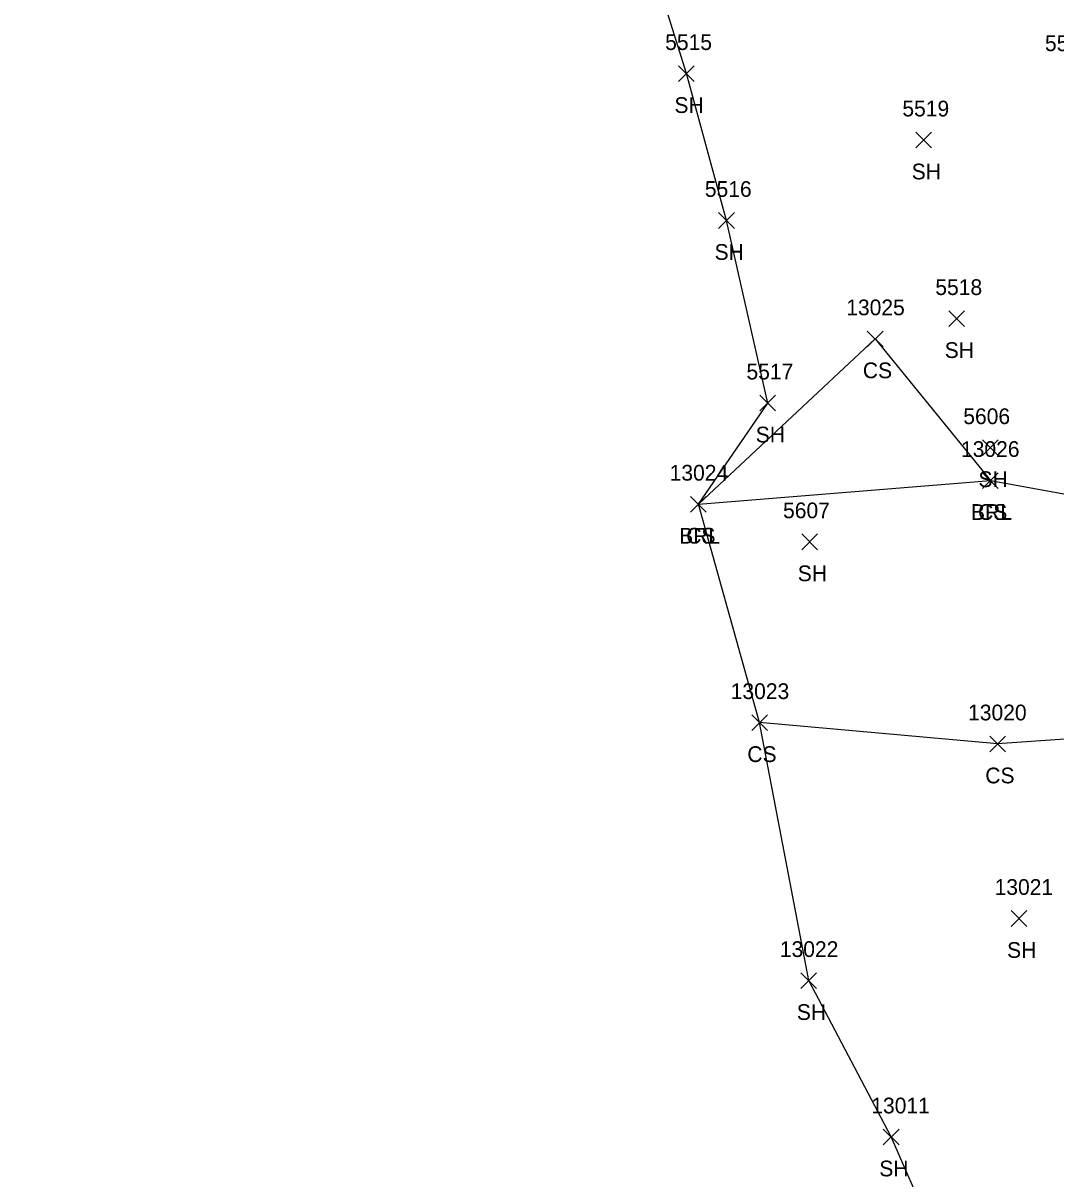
# Model space of a CAD drawing. Extents: x 1439173 to 1457902, y 641926 to 659889.
# Drawn here: x 1447071.9 to 1447203.2, y 650806 to 650952.9 of the extents above; entities that cross this region are included whole.
import ezdxf

# ---------------------------------------------------------------- set-up
doc = ezdxf.new("R2010")
doc.units = 0
for name, color, linetype in [('L_A', 7, 'Continuous'), ('L_I', 7, 'Continuous'), ('L_TIC', 7, 'Continuous'), ('LABL', 7, 'Continuous'), ('LELB', 7, 'Continuous'), ('LSOGP', 7, 'Continuous')]:
    doc.layers.add(name, color=color, linetype=linetype)

msp = doc.modelspace()

# ---------------------------------------------------------------- linework, layer by layer
at = {"layer": 'L_TIC'}
for points in [[(1447155.2, 650945.45), (1447157.2, 650947.45)], [(1447157.2, 650945.45), (1447155.2, 650947.45)], [(1447185.35, 650937.01), (1447187.35, 650939.01)], [(1447187.35, 650937.01), (1447185.35, 650939.01)], [(1447160.3, 650926.79), (1447162.3, 650928.79)], [(1447162.3, 650926.79), (1447160.3, 650928.79)], [(1447189.54, 650914.32), (1447191.54, 650916.32)], [(1447191.54, 650914.32), (1447189.54, 650916.32)], [(1447179.19, 650911.75), (1447181.19, 650913.75)], [(1447181.19, 650911.75), (1447179.19, 650913.75)], [(1447165.54, 650903.59), (1447167.54, 650905.59)], [(1447167.54, 650903.59), (1447165.54, 650905.59)], [(1447193.83, 650897.92), (1447195.83, 650899.92)], [(1447195.83, 650897.92), (1447193.83, 650899.92)], [(1447193.83, 650893.75), (1447195.83, 650895.75)], [(1447195.83, 650893.75), (1447193.83, 650895.75)], [(1447193.83, 650893.75), (1447195.83, 650895.75)], [(1447195.83, 650893.75), (1447193.83, 650895.75)], [(1447156.74, 650890.74), (1447158.74, 650892.74)], [(1447158.74, 650890.74), (1447156.74, 650892.74)], [(1447156.74, 650890.74), (1447158.74, 650892.74)], [(1447158.74, 650890.74), (1447156.74, 650892.74)], [(1447170.87, 650885.96), (1447172.87, 650887.96)], [(1447172.87, 650885.96), (1447170.87, 650887.96)], [(1447164.51, 650862.99), (1447166.51, 650864.99)], [(1447166.51, 650862.99), (1447164.51, 650864.99)], [(1447194.75, 650860.28), (1447196.75, 650862.28)], [(1447196.75, 650860.28), (1447194.75, 650862.28)], [(1447197.47, 650838.11), (1447199.47, 650840.11)], [(1447199.47, 650838.11), (1447197.47, 650840.11)], [(1447170.75, 650830.22), (1447172.75, 650832.22)], [(1447172.75, 650830.22), (1447170.75, 650832.22)], [(1447181.23, 650810.35), (1447183.23, 650812.35)], [(1447183.23, 650810.35), (1447181.23, 650812.35)]]:
    msp.add_lwpolyline(points, dxfattribs=at)
at = {"layer": 'LABL'}
msp.add_lwpolyline([(1447157.74, 650891.74), (1447194.83, 650894.75), (1447213.27, 650891.42), (1447228.54, 650885.42), (1447245.38, 650882.89), (1447250.68, 650883.67)], dxfattribs=at)
at = {"layer": 'LELB'}
for points in [[(1447157.74, 650891.74), (1447180.19, 650912.75), (1447194.83, 650894.75)], [(1447374.24, 650526.5), (1447368.24, 650548.41), (1447350.58, 650596.35), (1447338.53, 650634.28), (1447321.75, 650673.96), (1447309.88, 650710), (1447292.14, 650756.85), (1447271.72, 650799.6), (1447257.76, 650838.07), (1447254.02, 650856.15), (1447225.69, 650863.38), (1447195.75, 650861.28), (1447165.51, 650863.99)]]:
    msp.add_lwpolyline(points, dxfattribs=at)
at = {"layer": 'LSOGP'}
msp.add_lwpolyline([(1447196.59, 650778.58), (1447182.24, 650811.35), (1447171.76, 650831.22), (1447165.51, 650864), (1447157.75, 650891.74), (1447166.54, 650904.6), (1447161.3, 650927.8), (1447156.2, 650946.46), (1447149.85, 650966.81), (1447145.23, 650976.68), (1447133, 650990.72), (1447125.79, 651000.64), (1447089.06, 651017.02), (1447088.54, 651042.47), (1447085.51, 651047.26), (1447082.48, 651052.05), (1447079.6, 651060.3), (1447076.71, 651068.54), (1447073.24, 651077.36), (1447069.77, 651086.18)], dxfattribs=at)

# ---------------------------------------------------------------- texts
at = {"layer": 'L_A'}
for s, p in [('SH', (1447154.69, 650941.45)), ('SH', (1447184.84, 650933.01)), ('SH', (1447159.79, 650922.79)), ('SH', (1447189.03, 650910.32)), ('CS', (1447178.63, 650907.75)), ('SH', (1447165.02, 650899.59)), ('SH', (1447193.32, 650893.92)), ('BRL', (1447192.37, 650889.75)), ('CS', (1447193.27, 650889.75)), ('CS', (1447156.19, 650886.74)), ('BRL', (1447155.29, 650886.74)), ('SH', (1447170.36, 650881.96)), ('CS', (1447163.95, 650858.99)), ('CS', (1447194.19, 650856.28)), ('SH', (1447196.96, 650834.11)), ('SH', (1447170.24, 650826.22)), ('SH', (1447180.72, 650806.35))]:
    msp.add_text(s, height=2, dxfattribs=at).set_placement(p)
at = {"layer": 'L_I'}
for s, p in [('5515', (1447153.51, 650949.45)), ('5523', (1447201.77, 650949.31)), ('5519', (1447183.65, 650941.01)), ('5516', (1447158.55, 650930.79)), ('5518', (1447187.84, 650918.32)), ('13025', (1447176.52, 650915.75)), ('5517', (1447163.84, 650907.59)), ('5606', (1447191.39, 650901.92)), ('13026', (1447191.1, 650897.75)), ('13026', (1447191.1, 650897.75)), ('13024', (1447154.08, 650894.74)), ('13024', (1447154.08, 650894.74)), ('5607', (1447168.49, 650889.96)), ('13023', (1447161.84, 650866.99)), ('13020', (1447192, 650864.28)), ('13021', (1447195.37, 650842.11)), ('13022', (1447168.08, 650834.22)), ('13011', (1447179.7, 650814.35))]:
    msp.add_text(s, height=2, dxfattribs=at).set_placement(p)

doc.saveas('drawing.dxf')
